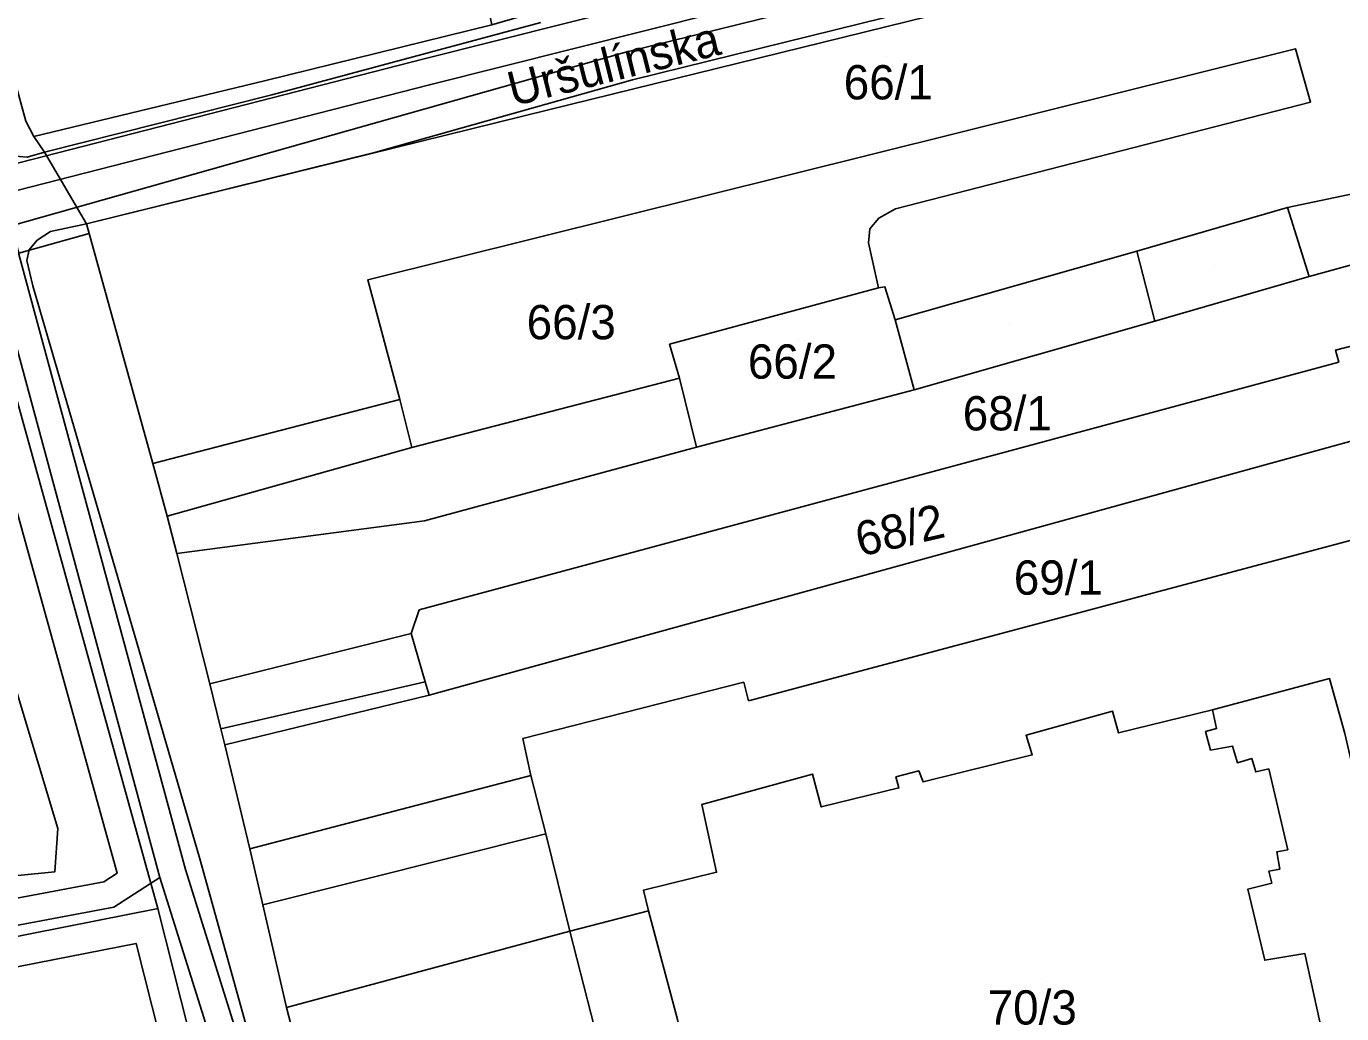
# Model space of a CAD drawing. Extents: x -263423 to -261326, y -1240067 to -1237864.
# Drawn here: x -262980.7 to -262903.9, y -1239465.8 to -1239408.1 of the extents above; entities that cross this region are included whole.
import ezdxf

# ---------------------------------------------------------------- set-up
doc = ezdxf.new("R2010")
doc.units = 0
for name, color, linetype in [('body_kn', 7, 'Continuous'), ('kladpar_druhypozemkov', 7, 'Continuous'), ('kladpar_hranice', 7, 'Continuous'), ('kladpar_parcelnecisla', 7, 'Continuous'), ('kladpar_plochy', 7, 'Continuous'), ('popisy', 7, 'Continuous'), ('tarchy_linie', 7, 'Continuous'), ('zappar_hrandruhpozemk', 7, 'Continuous')]:
    doc.layers.add(name, color=color, linetype=linetype)

msp = doc.modelspace()

# ---------------------------------------------------------------- linework, layer by layer
at = {"layer": 'body_kn'}
for p, q in [((-262945.77, -1239409.68), (-262945.77, -1239409.68)), ((-262906.6, -1239409.45), (-262906.6, -1239409.45)), ((-262906.6, -1239409.45), (-262906.6, -1239409.45)), ((-262957.55, -1239410.06), (-262957.55, -1239410.06)), ((-262966.8, -1239411.32), (-262966.8, -1239411.32)), ((-262945.32, -1239411.27), (-262945.32, -1239411.27)), ((-262966.37, -1239412.15), (-262966.37, -1239412.15)), ((-262957.17, -1239411.56), (-262957.17, -1239411.56)), ((-262905.72, -1239412.58), (-262905.72, -1239412.58)), ((-262950.21, -1239413.01), (-262950.21, -1239413.01)), ((-262980.26, -1239414.58), (-262980.26, -1239414.58)), ((-262980.66, -1239415.78), (-262980.66, -1239415.78)), ((-262979.64, -1239415.49), (-262979.64, -1239415.49)), ((-262979.64, -1239415.49), (-262979.64, -1239415.49)), ((-262960.29, -1239415.5), (-262960.29, -1239415.5)), ((-262929.96, -1239418.79), (-262929.96, -1239418.79)), ((-262907.06, -1239418.72), (-262907.06, -1239418.72)), ((-262907.06, -1239418.72), (-262907.06, -1239418.72)), ((-262977.19, -1239419.67), (-262977.19, -1239419.67)), ((-262977.19, -1239419.67), (-262977.19, -1239419.67)), ((-262930.93, -1239419.34), (-262930.93, -1239419.34)), ((-262980.07, -1239420.62), (-262980.07, -1239420.62)), ((-262979.3, -1239420.13), (-262979.3, -1239420.13)), ((-262977.04, -1239420.23), (-262977.04, -1239420.23)), ((-262931.45, -1239419.97), (-262931.45, -1239419.97)), ((-262980.53, -1239421.19), (-262980.53, -1239421.19)), ((-262931.53, -1239420.79), (-262931.53, -1239420.79)), ((-262915.87, -1239421.26), (-262915.87, -1239421.26)), ((-262915.87, -1239421.26), (-262915.87, -1239421.26)), ((-262980.67, -1239421.82), (-262980.67, -1239421.82)), ((-262960.77, -1239422.95), (-262960.77, -1239422.95)), ((-262905.81, -1239422.75), (-262905.81, -1239422.75)), ((-262980.32, -1239423.29), (-262980.32, -1239423.29)), ((-262930.95, -1239423.41), (-262930.95, -1239423.41)), ((-262930.95, -1239423.41), (-262930.95, -1239423.41)), ((-262930.57, -1239423.35), (-262930.57, -1239423.35)), ((-262929.98, -1239425.27), (-262929.98, -1239425.27)), ((-262914.82, -1239425.35), (-262914.82, -1239425.35)), ((-262914.82, -1239425.35), (-262914.82, -1239425.35)), ((-262943.15, -1239426.7), (-262943.15, -1239426.7)), ((-262904.26, -1239427.04), (-262904.26, -1239427.04)), ((-262904.08, -1239427.74), (-262904.08, -1239427.74)), ((-262942.56, -1239428.68), (-262942.56, -1239428.68)), ((-262928.86, -1239429.36), (-262928.86, -1239429.36)), ((-262958.89, -1239429.92), (-262958.89, -1239429.92)), ((-262958.19, -1239432.73), (-262958.19, -1239432.73)), ((-262958.19, -1239432.73), (-262958.19, -1239432.73)), ((-262941.57, -1239432.71), (-262941.57, -1239432.71)), ((-262973.31, -1239433.67), (-262973.31, -1239433.67)), ((-262973.31, -1239433.67), (-262973.31, -1239433.67)), ((-262926.74, -1239433.86), (-262926.74, -1239433.86)), ((-262926.74, -1239433.86), (-262926.74, -1239433.86)), ((-262972.49, -1239436.74), (-262972.49, -1239436.74)), ((-262957.46, -1239437), (-262957.46, -1239437)), ((-262923.34, -1239437.87), (-262923.34, -1239437.87)), ((-262971.91, -1239438.91), (-262971.91, -1239438.91)), ((-262957.76, -1239442.21), (-262957.76, -1239442.21)), ((-262958.24, -1239443.59), (-262958.24, -1239443.59)), ((-262958.24, -1239443.59), (-262958.24, -1239443.59)), ((-262969.98, -1239446.52), (-262969.98, -1239446.52)), ((-262957.41, -1239446.41), (-262957.41, -1239446.41)), ((-262938.82, -1239446.43), (-262938.82, -1239446.43)), ((-262904.61, -1239446.22), (-262904.61, -1239446.22)), ((-262957.18, -1239447.18), (-262957.18, -1239447.18)), ((-262938.53, -1239447.52), (-262938.53, -1239447.52)), ((-262917.28, -1239448.11), (-262917.28, -1239448.11)), ((-262911.44, -1239448.04), (-262911.44, -1239448.04)), ((-262969.34, -1239449.14), (-262969.34, -1239449.14)), ((-262969.34, -1239449.14), (-262969.34, -1239449.14)), ((-262951.71, -1239449.71), (-262951.71, -1239449.71)), ((-262922.33, -1239449.52), (-262922.33, -1239449.52)), ((-262916.93, -1239449.39), (-262916.93, -1239449.39)), ((-262911.85, -1239449.31), (-262911.85, -1239449.31)), ((-262911.21, -1239449.13), (-262911.21, -1239449.13)), ((-262969.11, -1239450.09), (-262969.11, -1239450.09)), ((-262911.56, -1239450.39), (-262911.56, -1239450.39)), ((-262910.28, -1239450.17), (-262910.28, -1239450.17)), ((-262921.97, -1239450.67), (-262921.97, -1239450.67)), ((-262921.97, -1239450.67), (-262921.97, -1239450.67)), ((-262909.99, -1239451.13), (-262909.99, -1239451.13)), ((-262909.16, -1239450.89), (-262909.16, -1239450.89)), ((-262951.25, -1239451.88), (-262951.25, -1239451.88)), ((-262934.81, -1239451.79), (-262934.81, -1239451.79)), ((-262929.93, -1239451.96), (-262929.93, -1239451.96)), ((-262928.59, -1239451.61), (-262928.59, -1239451.61)), ((-262908.92, -1239451.66), (-262908.92, -1239451.66)), ((-262908.16, -1239451.48), (-262908.16, -1239451.48)), ((-262929.76, -1239452.6), (-262929.76, -1239452.6)), ((-262928.35, -1239452.25), (-262928.35, -1239452.25)), ((-262941.26, -1239453.56), (-262941.26, -1239453.56)), ((-262934.29, -1239453.71), (-262934.29, -1239453.71)), ((-262978.86, -1239454.96), (-262978.86, -1239454.96)), ((-262950.37, -1239455.27), (-262950.37, -1239455.27)), ((-262970.58, -1239456.73), (-262970.58, -1239456.73)), ((-262967.65, -1239456.16), (-262967.65, -1239456.16)), ((-262967.65, -1239456.16), (-262967.65, -1239456.16)), ((-262907.69, -1239456.32), (-262907.69, -1239456.32)), ((-262907.05, -1239456.21), (-262907.05, -1239456.21)), ((-262979.04, -1239457.5), (-262979.04, -1239457.5)), ((-262971.42, -1239457.36), (-262971.42, -1239457.36)), ((-262940.4, -1239457.52), (-262940.4, -1239457.52)), ((-262908.16, -1239457.46), (-262908.16, -1239457.46)), ((-262907.52, -1239457.34), (-262907.52, -1239457.34)), ((-262976.17, -1239458.08), (-262976.17, -1239458.08)), ((-262975.4, -1239457.58), (-262975.4, -1239457.58)), ((-262972.9, -1239457.82), (-262972.9, -1239457.82)), ((-262972.9, -1239457.82), (-262972.9, -1239457.82)), ((-262907.99, -1239458.16), (-262907.99, -1239458.16)), ((-262944.67, -1239458.57), (-262944.67, -1239458.57)), ((-262909.39, -1239458.51), (-262909.39, -1239458.51)), ((-262975.59, -1239459.55), (-262975.59, -1239459.55)), ((-262973.03, -1239459.64), (-262973.03, -1239459.64)), ((-262973.01, -1239459.63), (-262973.01, -1239459.63)), ((-262966.9, -1239459.42), (-262966.9, -1239459.42)), ((-262944.38, -1239459.78), (-262944.38, -1239459.78)), ((-262944.38, -1239459.78), (-262944.38, -1239459.78)), ((-262948.98, -1239460.95), (-262948.98, -1239460.95)), ((-262948.98, -1239460.95), (-262948.98, -1239460.95)), ((-262974.3, -1239461.67), (-262974.3, -1239461.67)), ((-262908.4, -1239462.66), (-262908.4, -1239462.66)), ((-262906.05, -1239462.27), (-262906.05, -1239462.27)), ((-262965.51, -1239465.42), (-262965.51, -1239465.42))]:
    msp.add_line(p, q, dxfattribs=at)
at = {"layer": 'kladpar_druhypozemkov'}
for p, q in [((-262930.46, -1239409.91), (-262930.46, -1239409.91)), ((-262911.34, -1239422.14), (-262911.34, -1239422.14)), ((-262948.56, -1239424.11), (-262948.56, -1239424.11)), ((-262923.24, -1239425.54), (-262923.24, -1239425.54)), ((-262935.66, -1239426.41), (-262935.66, -1239426.41)), ((-262922.76, -1239429.81), (-262922.76, -1239429.81)), ((-262928.67, -1239436.41), (-262928.67, -1239436.41)), ((-262920.39, -1239439.41), (-262920.39, -1239439.41)), ((-262921.36, -1239463.71), (-262921.36, -1239463.71))]:
    msp.add_line(p, q, dxfattribs=at)
at = {"layer": 'kladpar_hranice'}
for points in [[(-262918.55, -1239399.02), (-262888.88, -1239391.41), (-262879.11, -1239388.82), (-262878.88, -1239389.91), (-262877.73, -1239395.15), (-262887.68, -1239397.6), (-262918.18, -1239405.13), (-262950.21, -1239413.01), (-262977.19, -1239419.67), (-262979.64, -1239415.49), (-262980.26, -1239414.58), (-262966.8, -1239411.32), (-262953.52, -1239408.05), (-262949.44, -1239406.87), (-262938.4, -1239404.12), (-262918.55, -1239399.02)], [(-262957.74, -1239389.21), (-262957.17, -1239392.02), (-262953.41, -1239391.15), (-262949.46, -1239393.39), (-262947.83, -1239400.29), (-262950.89, -1239403.72), (-262954.27, -1239404.54), (-262953.52, -1239408.05), (-262966.8, -1239411.32), (-262980.26, -1239414.58), (-262980.74, -1239413.68), (-262985.62, -1239395.85), (-262957.74, -1239389.21)], [(-262899.66, -1239417.16), (-262907.06, -1239418.72), (-262915.87, -1239421.26), (-262929.98, -1239425.27), (-262930.57, -1239423.35), (-262930.95, -1239423.41), (-262931.53, -1239420.79), (-262931.45, -1239419.97), (-262930.93, -1239419.34), (-262929.96, -1239418.79), (-262905.72, -1239412.58), (-262906.6, -1239409.45), (-262960.77, -1239422.95), (-262958.89, -1239429.92), (-262958.19, -1239432.73), (-262942.56, -1239428.68), (-262941.57, -1239432.71), (-262957.46, -1239437), (-262971.91, -1239438.91), (-262972.49, -1239436.74), (-262973.31, -1239433.67), (-262977.19, -1239419.67), (-262950.21, -1239413.01), (-262918.18, -1239405.13)], [(-262874.96, -1239407.6), (-262873.86, -1239412.64), (-262873.28, -1239415.13), (-262887.76, -1239418.5), (-262898.73, -1239420.81), (-262905.81, -1239422.75), (-262914.82, -1239425.35), (-262928.86, -1239429.36), (-262929.98, -1239425.27), (-262915.87, -1239421.26), (-262907.06, -1239418.72), (-262899.66, -1239417.16), (-262900.36, -1239414.16), (-262874.96, -1239407.6)], [(-262906.6, -1239409.45), (-262905.72, -1239412.58), (-262929.96, -1239418.79), (-262930.93, -1239419.34), (-262931.45, -1239419.97), (-262931.53, -1239420.79), (-262930.95, -1239423.41), (-262943.15, -1239426.7), (-262942.56, -1239428.68), (-262958.19, -1239432.73), (-262958.89, -1239429.92), (-262960.77, -1239422.95), (-262906.6, -1239409.45)], [(-262980.74, -1239413.68), (-262980.26, -1239414.58), (-262979.64, -1239415.49), (-262977.19, -1239419.67), (-262973.31, -1239433.67), (-262972.49, -1239436.74), (-262971.91, -1239438.91), (-262969.98, -1239446.52), (-262969.34, -1239449.14), (-262969.11, -1239450.09), (-262967.65, -1239456.16), (-262966.9, -1239459.42), (-262965.51, -1239465.42), (-262962.58, -1239476.73)], [(-262914.82, -1239425.35), (-262905.81, -1239422.75), (-262898.73, -1239420.81)], [(-262930.95, -1239423.41), (-262930.57, -1239423.35), (-262929.98, -1239425.27), (-262928.86, -1239429.36), (-262941.57, -1239432.71), (-262942.56, -1239428.68), (-262943.15, -1239426.7), (-262930.95, -1239423.41)], [(-262901.32, -1239426.28), (-262904.26, -1239427.04), (-262904.08, -1239427.74), (-262926.74, -1239433.86), (-262957.76, -1239442.21), (-262958.24, -1239443.59), (-262957.41, -1239446.41), (-262957.18, -1239447.18), (-262969.11, -1239450.09), (-262969.34, -1239449.14), (-262969.98, -1239446.52), (-262971.91, -1239438.91), (-262957.46, -1239437), (-262941.57, -1239432.71), (-262928.86, -1239429.36), (-262914.82, -1239425.35)], [(-262926.74, -1239433.86), (-262904.08, -1239427.74), (-262904.26, -1239427.04), (-262901.32, -1239426.28), (-262900.86, -1239428.26), (-262900.04, -1239431.45), (-262923.34, -1239437.87), (-262957.18, -1239447.18), (-262957.41, -1239446.41), (-262958.24, -1239443.59), (-262957.76, -1239442.21), (-262926.74, -1239433.86)], [(-262903.73, -1239449.42), (-262904.61, -1239446.22), (-262911.44, -1239448.04), (-262916.93, -1239449.39), (-262917.28, -1239448.11), (-262922.33, -1239449.52), (-262921.97, -1239450.67), (-262928.35, -1239452.25), (-262928.59, -1239451.61), (-262929.93, -1239451.96), (-262929.76, -1239452.6), (-262934.29, -1239453.71), (-262934.81, -1239451.79), (-262941.26, -1239453.56), (-262940.4, -1239457.52), (-262944.67, -1239458.57), (-262944.38, -1239459.78), (-262948.98, -1239460.95), (-262965.51, -1239465.42), (-262966.9, -1239459.42), (-262967.65, -1239456.16), (-262969.11, -1239450.09), (-262957.18, -1239447.18), (-262923.34, -1239437.87), (-262900.04, -1239431.45)], [(-262921.97, -1239450.67), (-262922.33, -1239449.52), (-262917.28, -1239448.11), (-262916.93, -1239449.39), (-262911.44, -1239448.04), (-262904.61, -1239446.22), (-262903.73, -1239449.42), (-262900.49, -1239463.41), (-262894.74, -1239461.88), (-262893.33, -1239467.12)], [(-262942.68, -1239466.11), (-262944.38, -1239459.78), (-262944.67, -1239458.57), (-262940.4, -1239457.52), (-262941.26, -1239453.56), (-262934.81, -1239451.79), (-262934.29, -1239453.71), (-262929.76, -1239452.6), (-262929.93, -1239451.96), (-262928.59, -1239451.61), (-262928.35, -1239452.25), (-262921.97, -1239450.67)], [(-262944.38, -1239459.78), (-262942.68, -1239466.11), (-262942.28, -1239467.96), (-262940.76, -1239473.97), (-262943.95, -1239474.85), (-262947.01, -1239475.67), (-262947.65, -1239473.05), (-262948.87, -1239467.75), (-262947.34, -1239467.34), (-262948.98, -1239460.95), (-262944.38, -1239459.78)], [(-262948.98, -1239460.95), (-262947.34, -1239467.34), (-262948.87, -1239467.75), (-262947.65, -1239473.05), (-262947.01, -1239475.67), (-262961.82, -1239479.55), (-262962.58, -1239476.73), (-262965.51, -1239465.42), (-262948.98, -1239460.95)]]:
    msp.add_lwpolyline(points, dxfattribs=at)
at = {"layer": 'kladpar_plochy'}
for points in [[(-262918.55, -1239399.02), (-262888.88, -1239391.41), (-262879.11, -1239388.82), (-262878.88, -1239389.91), (-262877.73, -1239395.15), (-262887.68, -1239397.6), (-262918.18, -1239405.13), (-262950.21, -1239413.01), (-262977.19, -1239419.67), (-262979.64, -1239415.49), (-262980.26, -1239414.58), (-262966.8, -1239411.32), (-262953.52, -1239408.05), (-262949.44, -1239406.87), (-262938.4, -1239404.12)], [(-262957.74, -1239389.21), (-262957.17, -1239392.02), (-262953.41, -1239391.15), (-262949.46, -1239393.39), (-262947.83, -1239400.29), (-262950.89, -1239403.72), (-262954.27, -1239404.54), (-262953.52, -1239408.05), (-262966.8, -1239411.32), (-262980.26, -1239414.58), (-262980.74, -1239413.68), (-262985.62, -1239395.85)], [(-262874.96, -1239407.6), (-262873.86, -1239412.64), (-262873.28, -1239415.13), (-262887.76, -1239418.5), (-262898.73, -1239420.81), (-262905.81, -1239422.75), (-262914.82, -1239425.35), (-262928.86, -1239429.36), (-262929.98, -1239425.27), (-262915.87, -1239421.26), (-262907.06, -1239418.72), (-262899.66, -1239417.16), (-262900.36, -1239414.16)], [(-262906.6, -1239409.45), (-262905.72, -1239412.58), (-262929.96, -1239418.79), (-262930.93, -1239419.34), (-262931.45, -1239419.97), (-262931.53, -1239420.79), (-262930.95, -1239423.41), (-262943.15, -1239426.7), (-262942.56, -1239428.68), (-262958.19, -1239432.73), (-262958.89, -1239429.92), (-262960.77, -1239422.95)], [(-262930.95, -1239423.41), (-262930.57, -1239423.35), (-262929.98, -1239425.27), (-262928.86, -1239429.36), (-262941.57, -1239432.71), (-262942.56, -1239428.68), (-262943.15, -1239426.7)], [(-262926.74, -1239433.86), (-262904.08, -1239427.74), (-262904.26, -1239427.04), (-262901.32, -1239426.28), (-262900.86, -1239428.26), (-262900.04, -1239431.45), (-262923.34, -1239437.87), (-262957.18, -1239447.18), (-262957.41, -1239446.41), (-262958.24, -1239443.59), (-262957.76, -1239442.21)], [(-262944.38, -1239459.78), (-262942.68, -1239466.11), (-262942.28, -1239467.96), (-262940.76, -1239473.97), (-262943.95, -1239474.85), (-262947.01, -1239475.67), (-262947.65, -1239473.05), (-262948.87, -1239467.75), (-262947.34, -1239467.34), (-262948.98, -1239460.95)], [(-262948.98, -1239460.95), (-262947.34, -1239467.34), (-262948.87, -1239467.75), (-262947.65, -1239473.05), (-262947.01, -1239475.67), (-262961.82, -1239479.55), (-262962.58, -1239476.73), (-262965.51, -1239465.42)]]:
    msp.add_lwpolyline(points, close=True, dxfattribs=at)
for points in [[(-262899.66, -1239417.16), (-262907.06, -1239418.72), (-262915.87, -1239421.26), (-262929.98, -1239425.27), (-262930.57, -1239423.35), (-262930.95, -1239423.41), (-262931.53, -1239420.79), (-262931.45, -1239419.97), (-262930.93, -1239419.34), (-262929.96, -1239418.79), (-262905.72, -1239412.58), (-262906.6, -1239409.45), (-262960.77, -1239422.95), (-262958.89, -1239429.92), (-262958.19, -1239432.73), (-262942.56, -1239428.68), (-262941.57, -1239432.71), (-262957.46, -1239437), (-262971.91, -1239438.91), (-262972.49, -1239436.74), (-262973.31, -1239433.67), (-262977.19, -1239419.67), (-262950.21, -1239413.01), (-262918.18, -1239405.13)], [(-262980.74, -1239413.68), (-262980.26, -1239414.58), (-262979.64, -1239415.49), (-262977.19, -1239419.67), (-262973.31, -1239433.67), (-262972.49, -1239436.74), (-262971.91, -1239438.91), (-262969.98, -1239446.52), (-262969.34, -1239449.14), (-262969.11, -1239450.09), (-262967.65, -1239456.16), (-262966.9, -1239459.42), (-262965.51, -1239465.42), (-262962.58, -1239476.73)], [(-262901.32, -1239426.28), (-262904.26, -1239427.04), (-262904.08, -1239427.74), (-262926.74, -1239433.86), (-262957.76, -1239442.21), (-262958.24, -1239443.59), (-262957.41, -1239446.41), (-262957.18, -1239447.18), (-262969.11, -1239450.09), (-262969.34, -1239449.14), (-262969.98, -1239446.52), (-262971.91, -1239438.91), (-262957.46, -1239437), (-262941.57, -1239432.71), (-262928.86, -1239429.36), (-262914.82, -1239425.35), (-262905.81, -1239422.75), (-262898.73, -1239420.81)], [(-262903.73, -1239449.42), (-262904.61, -1239446.22), (-262911.44, -1239448.04), (-262916.93, -1239449.39), (-262917.28, -1239448.11), (-262922.33, -1239449.52), (-262921.97, -1239450.67), (-262928.35, -1239452.25), (-262928.59, -1239451.61), (-262929.93, -1239451.96), (-262929.76, -1239452.6), (-262934.29, -1239453.71), (-262934.81, -1239451.79), (-262941.26, -1239453.56), (-262940.4, -1239457.52), (-262944.67, -1239458.57), (-262944.38, -1239459.78), (-262948.98, -1239460.95), (-262965.51, -1239465.42), (-262966.9, -1239459.42), (-262967.65, -1239456.16), (-262969.11, -1239450.09), (-262957.18, -1239447.18), (-262923.34, -1239437.87), (-262900.04, -1239431.45)], [(-262942.68, -1239466.11), (-262944.38, -1239459.78), (-262944.67, -1239458.57), (-262940.4, -1239457.52), (-262941.26, -1239453.56), (-262934.81, -1239451.79), (-262934.29, -1239453.71), (-262929.76, -1239452.6), (-262929.93, -1239451.96), (-262928.59, -1239451.61), (-262928.35, -1239452.25), (-262921.97, -1239450.67), (-262922.33, -1239449.52), (-262917.28, -1239448.11), (-262916.93, -1239449.39), (-262911.44, -1239448.04), (-262904.61, -1239446.22), (-262903.73, -1239449.42), (-262900.49, -1239463.41), (-262894.74, -1239461.88), (-262893.33, -1239467.12)]]:
    msp.add_lwpolyline(points, dxfattribs=at)
at = {"layer": 'tarchy_linie'}
for points in [[(-263003.83, -1239347.76), (-262995.31, -1239379.36), (-262983.91, -1239420.46), (-262973.03, -1239459.64), (-262970.3, -1239470.42), (-262956.01, -1239521.26), (-262948.98, -1239533.43)], [(-262996.25, -1239368.2), (-262982.01, -1239418.22), (-262971.42, -1239457.36), (-262966.51, -1239473.04), (-262962.2, -1239489.84), (-262952.7, -1239523.45), (-262946.54, -1239534.09), (-262945.44, -1239533.99), (-262944.48, -1239536.54), (-262941.68, -1239544.05), (-262937.39, -1239556.8), (-262936.63, -1239559.6), (-262933.04, -1239569.94), (-262932.09, -1239572.75), (-262928.43, -1239583.67)], [(-262997.74, -1239368.62), (-262983.51, -1239418.62), (-262972.9, -1239457.82), (-262968.01, -1239473.43), (-262963.69, -1239490.26), (-262951.28, -1239534.16)], [(-262982.49, -1239416.55), (-262981.82, -1239416.29), (-262957.55, -1239410.06), (-262885.71, -1239392.01), (-262884.3, -1239391.7), (-262883.38, -1239390.52), (-262873.84, -1239388.56), (-262873.55, -1239390.08), (-262873.24, -1239391.58), (-262877.51, -1239392.47), (-262877.05, -1239394.3), (-262878.55, -1239394.68), (-262906.9, -1239401.77), (-262945.32, -1239411.27), (-262960.29, -1239415.5), (-262977.19, -1239419.67), (-262977.04, -1239420.23), (-262981.15, -1239421.39), (-262981.58, -1239419.8), (-262982.06, -1239418.05), (-262982.49, -1239416.55)], [(-262982.06, -1239418.05), (-262981.25, -1239417.73), (-262957.17, -1239411.56), (-262885.33, -1239393.51), (-262883.97, -1239393.21), (-262883.07, -1239392.04), (-262873.55, -1239390.08)], [(-262878.95, -1239393.08), (-262907.3, -1239400.17), (-262945.77, -1239409.68), (-262981.58, -1239419.8)], [(-263002.53, -1239463.03), (-262976.17, -1239458.08), (-262975.4, -1239457.58), (-262985.58, -1239420.92)], [(-262972.9, -1239457.82), (-262975.59, -1239459.55), (-263002.43, -1239464.59), (-263024.9, -1239463.34)], [(-262973.01, -1239459.63), (-263002.34, -1239465.44), (-263022.56, -1239464.49)], [(-262935.07, -1239581.22), (-262946.48, -1239547.32), (-262943.87, -1239546.62), (-262944.3, -1239545.03), (-262944.73, -1239543.44), (-262944.88, -1239543.48), (-262947.59, -1239544.21), (-262949.46, -1239539.22), (-262952.28, -1239540.05), (-262952.77, -1239538.58), (-262952.85, -1239538.33), (-262950.4, -1239537.55), (-262947.53, -1239536.64), (-262948.06, -1239534.97), (-262948.59, -1239533.3), (-262948.96, -1239533.42), (-262951.28, -1239534.16), (-262952.76, -1239534.63), (-262955.13, -1239526.23), (-262957.62, -1239521.94), (-262971.98, -1239470.84), (-262974.3, -1239461.67), (-263002.42, -1239467.19)]]:
    msp.add_lwpolyline(points, dxfattribs=at)
at = {"layer": 'zappar_hrandruhpozemk'}
for p, q in [((-262907.06, -1239418.72), (-262905.81, -1239422.75)), ((-262915.87, -1239421.26), (-262914.82, -1239425.35)), ((-262978.86, -1239454.96), (-262987.91, -1239424.97)), ((-262973.31, -1239433.67), (-262958.89, -1239429.92)), ((-262958.19, -1239432.73), (-262972.49, -1239436.74)), ((-262938.53, -1239447.52), (-262893.98, -1239435.65)), ((-262958.24, -1239443.59), (-262969.98, -1239446.52)), ((-262969.34, -1239449.14), (-262957.41, -1239446.41)), ((-262967.65, -1239456.16), (-262951.25, -1239451.88)), ((-262907.05, -1239456.21), (-262908.16, -1239451.48)), ((-262950.37, -1239455.27), (-262966.9, -1239459.42)), ((-262948.98, -1239460.95), (-262950.37, -1239455.27)), ((-262970.58, -1239456.73), (-262960.29, -1239493.62))]:
    msp.add_line(p, q, dxfattribs=at)
for points in [[(-262997.99, -1239361.27), (-262988.04, -1239396.49), (-262983.33, -1239412.93), (-262982.85, -1239414.46), (-262982.24, -1239415.3), (-262981.55, -1239415.7), (-262980.66, -1239415.78), (-262979.64, -1239415.49)], [(-262979.64, -1239415.49), (-262966.37, -1239412.15), (-262950.67, -1239407.92)], [(-262977.19, -1239419.67), (-262979.3, -1239420.13), (-262980.07, -1239420.62), (-262980.53, -1239421.19), (-262980.67, -1239421.82), (-262980.32, -1239423.29), (-262970.58, -1239456.73)], [(-262950.37, -1239455.27), (-262951.25, -1239451.88), (-262951.71, -1239449.71), (-262938.82, -1239446.43), (-262938.53, -1239447.52)], [(-262908.16, -1239451.48), (-262908.92, -1239451.66), (-262909.16, -1239450.89), (-262909.99, -1239451.13), (-262910.28, -1239450.17), (-262911.56, -1239450.39), (-262911.85, -1239449.31), (-262911.21, -1239449.13), (-262911.44, -1239448.04)], [(-262981.2, -1239457.71), (-262979.04, -1239457.5), (-262978.86, -1239454.96)], [(-262903.05, -1239476), (-262906.05, -1239462.27), (-262908.4, -1239462.66), (-262909.39, -1239458.51), (-262907.99, -1239458.16), (-262908.16, -1239457.46), (-262907.52, -1239457.34), (-262907.69, -1239456.32), (-262907.05, -1239456.21)]]:
    msp.add_lwpolyline(points, dxfattribs=at)

# ---------------------------------------------------------------- texts
at = {"layer": 'kladpar_parcelnecisla'}
for s, p in [('66/1', (-262932.979, -1239412.41)), ('66/3', (-262951.49, -1239426.41)), ('66/2', (-262938.575, -1239428.71)), ('68/1', (-262926.03, -1239431.73)), ('69/1', (-262923.049, -1239441.32)), ('70/3', (-262924.575, -1239466.41))]:
    msp.add_text(s, height=2, dxfattribs=at).set_placement(p)
msp.add_text('68/2', height=2, rotation=13, dxfattribs=at).set_placement((-262932.025, -1239439.107))
at = {"layer": 'popisy'}
msp.add_text('Uršulínska', height=2, rotation=14, dxfattribs=at).set_placement((-262952.305, -1239412.825))

doc.saveas('drawing.dxf')
